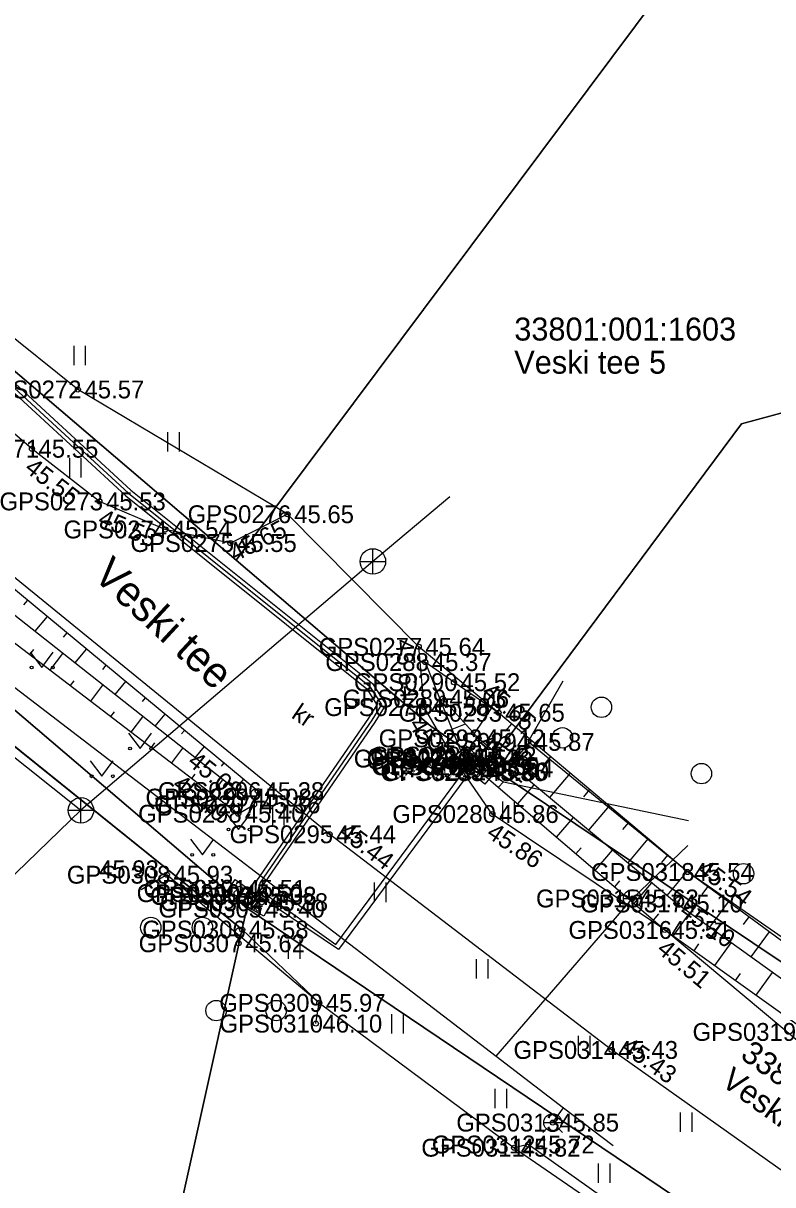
# Model space of a CAD drawing. Extents: x 551623 to 559850, y 6561220 to 6567135.
# Drawn here: x 557267.6 to 557297, y 6565452.02 to 6565497.58 of the extents above; entities that cross this region are included whole.
import ezdxf

# ---------------------------------------------------------------- set-up
doc = ezdxf.new("R2010")
doc.units = 0
for name, color, linetype in [('AED', 7, 'Continuous'), ('ELRAJATISMP', 7, 'Continuous'), ('HALJASTUS', 7, 'Continuous'), ('KKAEV', 7, 'Continuous'), ('KORGUS-EH2000', 7, 'Continuous'), ('KTRASS', 7, 'Continuous'), ('MOOTKORG-EH2000', 7, 'Continuous'), ('MOOTMPUNKT', 7, 'Continuous'), ('MOOTNR', 7, 'Continuous'), ('MOOTPIIR', 7, 'Continuous'), ('MPKAABEL', 7, 'Continuous'), ('PIIR', 7, 'Continuous'), ('PIIRIMLEITUD', 7, 'Continuous'), ('RELJEEF', 7, 'Continuous'), ('TEE', 7, 'Continuous'), ('VKAEV', 7, 'Continuous'), ('VTRASS', 7, 'Continuous')]:
    doc.layers.add(name, color=color, linetype=linetype)

msp = doc.modelspace()

# ---------------------------------------------------------------- linework, layer by layer
at = {"layer": 'AED'}
msp.add_lwpolyline([(557276.051, 6565461.488), (557276.192, 6565462.024), (557259.408, 6565475.535), (557248.331, 6565484.432)], dxfattribs=at)
at = {"layer": 'ELRAJATISMP'}
for p, q in [((557284.891, 6565468.506), (557285.289, 6565468.952)), ((557285.094, 6565468.326), (557285.491, 6565468.771)), ((557285.14, 6565468.183), (557285.514, 6565468.648)), ((557285.352, 6565468.013), (557285.726, 6565468.478)), ((557276.298, 6565463.72), (557275.954, 6565463.232)), ((557276.52, 6565463.564), (557276.176, 6565463.076)), ((557276.696, 6565463.428), (557276.401, 6565462.909)), ((557276.932, 6565463.294), (557276.637, 6565462.775))]:
    msp.add_line(p, q, dxfattribs=at)
for points in [[(557285.438, 6565468.018), (557284.547, 6565468.814), (557284.944, 6565469.259), (557285.836, 6565468.464)], [(557285.711, 6565467.723), (557284.78, 6565468.472), (557285.155, 6565468.937), (557286.085, 6565468.188)], [(557275.92, 6565463.986), (557276.897, 6565463.299), (557276.554, 6565462.811), (557275.577, 6565463.497)], [(557276.295, 6565463.656), (557277.333, 6565463.066), (557277.038, 6565462.547), (557276, 6565463.137)]]:
    msp.add_lwpolyline(points, close=True, dxfattribs=at)
at = {"layer": 'HALJASTUS'}
for p, q in [((557269.584, 6565484.92), (557269.584, 6565484.159)), ((557270.039, 6565484.92), (557270.039, 6565484.159)), ((557273.263, 6565481.535), (557273.263, 6565480.774)), ((557273.718, 6565481.535), (557273.718, 6565480.774)), ((557269.415, 6565480.521), (557269.415, 6565479.76)), ((557269.87, 6565480.521), (557269.87, 6565479.76)), ((557267.871, 6565472.912), (557268.334, 6565472.305)), ((557268.334, 6565472.305), (557268.78, 6565472.912)), ((557271.73, 6565469.733), (557272.194, 6565469.127)), ((557272.194, 6565469.127), (557272.639, 6565469.733)), ((557270.225, 6565468.644), (557270.689, 6565468.037)), ((557270.689, 6565468.037), (557271.134, 6565468.644)), ((557277.376, 6565466.87), (557277.376, 6565466.109)), ((557277.831, 6565466.87), (557277.831, 6565466.109)), ((557286.398, 6565467.054), (557286.398, 6565466.293)), ((557286.853, 6565467.054), (557286.853, 6565466.293)), ((557275.59, 6565466.555), (557276.053, 6565465.948)), ((557276.053, 6565465.948), (557276.499, 6565466.555)), ((557274.167, 6565465.567), (557274.63, 6565464.96)), ((557274.63, 6565464.96), (557275.076, 6565465.567)), ((557281.373, 6565463.866), (557281.373, 6565463.105)), ((557281.828, 6565463.866), (557281.828, 6565463.105)), ((557278.001, 6565461.636), (557278.001, 6565460.875)), ((557278.456, 6565461.636), (557278.456, 6565460.875)), ((557285.37, 6565460.863), (557285.37, 6565460.102)), ((557285.825, 6565460.863), (557285.825, 6565460.102)), ((557282.054, 6565458.708), (557282.054, 6565457.947)), ((557282.509, 6565458.708), (557282.509, 6565457.947)), ((557289.368, 6565457.859), (557289.368, 6565457.098)), ((557289.823, 6565457.859), (557289.823, 6565457.098)), ((557286.106, 6565455.78), (557286.106, 6565455.018)), ((557286.561, 6565455.78), (557286.561, 6565455.018)), ((557293.365, 6565454.856), (557293.365, 6565454.095)), ((557293.82, 6565454.856), (557293.82, 6565454.095)), ((557290.159, 6565452.851), (557290.159, 6565452.09)), ((557290.614, 6565452.851), (557290.614, 6565452.09))]:
    msp.add_line(p, q, dxfattribs=at)
for points in [[(557293.651, 6565464.284), (557287.41, 6565469.387), (557288.785, 6565471.778)], [(557279.081, 6565458.336), (557279.213, 6565459.151), (557273.235, 6565464.177), (557272.233, 6565463.578)], [(557305.522, 6565439.306), (557305.225, 6565440.839), (557299.862, 6565444.746), (557287.411, 6565453.594), (557286.856, 6565453.469)]]:
    msp.add_lwpolyline(points, dxfattribs=at)
for centre, radius in [((557267.933, 6565472.305), 0.055), ((557268.762, 6565472.305), 0.055), ((557290.28, 6565470.745), 0.4), ((557288.752, 6565469.547), 0.4), ((557271.793, 6565469.127), 0.055), ((557272.621, 6565469.127), 0.055), ((557294.203, 6565468.142), 0.4), ((557270.288, 6565468.037), 0.055), ((557271.117, 6565468.037), 0.055), ((557275.652, 6565465.948), 0.055), ((557276.481, 6565465.948), 0.055), ((557274.229, 6565464.96), 0.055), ((557275.058, 6565464.96), 0.055), ((557295.855, 6565464.217), 0.4), ((557272.607, 6565462.109), 0.4), ((557274.63, 6565462.109), 0.4), ((557275.167, 6565458.845), 0.4), ((557277.521, 6565458.845), 0.4)]:
    msp.add_circle(centre, radius, dxfattribs=at)
at = {"layer": 'KKAEV'}
for p, q in [((557281.318, 6565475.964), (557281.318, 6565476.964)), ((557280.818, 6565476.464), (557281.818, 6565476.464)), ((557269.867, 6565466.203), (557269.867, 6565467.203)), ((557269.367, 6565466.703), (557270.367, 6565466.703))]:
    msp.add_line(p, q, dxfattribs=at)
for centre in [(557281.318, 6565476.464), (557269.867, 6565466.703)]:
    msp.add_circle(centre, 0.5, dxfattribs=at)
at = {"layer": 'KORGUS-EH2000'}
for centre in [(557269.748, 6565483.211), (557267.946, 6565480.886), (557270.593, 6565478.82), (557277.973, 6565478.317), (557283.114, 6565473.118), (557283.329, 6565470.751), (557286.242, 6565470.531), (557285.465, 6565469.526), (557276.319, 6565467.201), (557276.033, 6565466.571), (557286.002, 6565466.558), (557279.618, 6565465.762), (557293.651, 6565464.284), (557273.235, 6565464.177), (557293.224, 6565463.048), (557276.192, 6565462.024), (557292.767, 6565462.011), (557279.213, 6565459.151), (557290.682, 6565457.303), (557287.411, 6565453.594)]:
    msp.add_circle(centre, 0.1, dxfattribs=at)
at = {"layer": 'KTRASS'}
for points in [[(557205.717, 6565533.399), (557204.433, 6565532.424), (557219.788, 6565515.834), (557233.748, 6565500.018), (557248.476, 6565483.759), (557269.867, 6565466.703)], [(557284.334, 6565478.994), (557281.318, 6565476.464), (557269.867, 6565466.703), (557266.466, 6565463.43)]]:
    msp.add_lwpolyline(points, dxfattribs=at)
at = {"layer": 'MOOTMPUNKT'}
for centre in [(557269.748, 6565483.211), (557267.946, 6565480.886), (557270.593, 6565478.82), (557277.973, 6565478.317), (557273.177, 6565477.72), (557275.729, 6565477.187), (557283.114, 6565473.118), (557283.371, 6565472.518), (557284.495, 6565471.728), (557283.329, 6565470.751), (557284.054, 6565471.086), (557286.242, 6565470.531), (557285.465, 6565469.526), (557287.41, 6565469.387), (557285.135, 6565468.847), (557284.488, 6565468.733), (557284.864, 6565468.791), (557284.991, 6565468.66), (557285.244, 6565468.434), (557285.247, 6565468.43), (557285.533, 6565468.201), (557285.622, 6565468.226), (557285.789, 6565468.351), (557276.806, 6565467.457), (557276.319, 6565467.201), (557276.033, 6565466.571), (557276.657, 6565466.936), (557286.002, 6565466.558), (557279.618, 6565465.762), (557293.651, 6565464.284), (557273.235, 6565464.177), (557275.971, 6565463.454), (557276.1, 6565463.625), (557276.503, 6565463.357), (557276.503, 6565463.342), (557276.957, 6565463.099), (557291.495, 6565463.245), (557293.224, 6565463.048), (557276.83, 6565462.846), (557276.192, 6565462.024), (557292.767, 6565462.011), (557276.051, 6565461.488), (557279.213, 6565459.151), (557279.081, 6565458.336), (557290.682, 6565457.303), (557288.369, 6565454.454), (557286.856, 6565453.469), (557287.411, 6565453.594)]:
    msp.add_circle(centre, 0.1, dxfattribs=at)
at = {"layer": 'MOOTPIIR'}
msp.add_lwpolyline([(557235.4, 6565497.994), (557248.331, 6565484.432), (557276.192, 6565462.024), (557279.213, 6565459.151), (557286.856, 6565453.469), (557305.225, 6565440.839), (557322.658, 6565430.028), (557326.488, 6565428.079), (557330.051, 6565434.091), (557331.88, 6565436.849), (557333.867, 6565439.899), (557329.025, 6565443.057), (557326.821, 6565445.543), (557320.441, 6565449.065), (557314.821, 6565449.606), (557293.651, 6565464.284), (557286.242, 6565470.531), (557283.114, 6565473.118), (557277.973, 6565478.317), (557269.748, 6565483.211), (557260.359, 6565490.738), (557251.832, 6565498.956)], dxfattribs=at)
at = {"layer": 'MPKAABEL'}
for points in [[(557210.445, 6565552.298), (557211.028, 6565551.431), (557211.544, 6565551.057), (557219.265, 6565539.734), (557222.376, 6565533.74), (557224.928, 6565528.719), (557234.058, 6565517.045), (557241.014, 6565507.702), (557243.744, 6565503.995), (557257.063, 6565492.859), (557271.829, 6565479.261), (557281.302, 6565471.674), (557281.826, 6565470.849), (557281.4, 6565470.157), (557277.041, 6565463.822), (557276.667, 6565463.102)], [(557210.324, 6565552.209), (557210.919, 6565551.325), (557211.435, 6565550.951), (557219.136, 6565539.657), (557222.243, 6565533.672), (557224.801, 6565528.638), (557233.939, 6565516.954), (557240.894, 6565507.613), (557243.634, 6565503.891), (557245.803, 6565502.047), (557246.442, 6565501.845), (557246.892, 6565501.18), (557256.964, 6565492.747), (557271.731, 6565479.147), (557281.188, 6565471.572), (557281.649, 6565470.848), (557281.274, 6565470.239), (557276.896, 6565463.876), (557276.667, 6565463.102)], [(557198.247, 6565444.937), (557198.026, 6565445.211), (557200.646, 6565457.974), (557202.187, 6565465.558), (557206.707, 6565485.587), (557208.094, 6565491.333), (557212.527, 6565511.307), (557212.975, 6565512.207), (557214.075, 6565512.831), (557223.402, 6565514.946), (557231.912, 6565517.512), (557233.82, 6565516.863), (557240.773, 6565507.524), (557243.524, 6565503.788), (557256.865, 6565492.634), (557271.634, 6565479.033), (557281.075, 6565471.471), (557281.472, 6565470.847), (557281.148, 6565470.321), (557276.757, 6565463.94), (557276.667, 6565463.102)], [(557285.191, 6565468.639), (557285.191, 6565468.289), (557279.97, 6565461.243), (557276.922, 6565463.301), (557276.667, 6565463.102)], [(557276.859, 6565463.406), (557276.969, 6565463.5), (557279.859, 6565461.441), (557282.961, 6565465.621), (557285.191, 6565468.639)], [(557285.191, 6565468.639), (557286.437, 6565467.827), (557293.696, 6565466.299)]]:
    msp.add_lwpolyline(points, dxfattribs=at)
at = {"layer": 'PIIR'}
msp.add_lwpolyline([(557498.03, 6565426.14), (557389.03, 6565409.01), (557372.57, 6565412.69), (557325.05, 6565430.04), (557331.72, 6565439.99), (557321.79, 6565446.66), (557319.26, 6565446.05), (557285.82, 6565468.48), (557295.78, 6565481.86), (557327.33, 6565490.41), (557359.45, 6565533.37), (557349.71, 6565540.66), (557378.31, 6565575.78), (557394.54, 6565617.96), (557395.04, 6565619.26), (557395.26, 6565619.05), (557411.61, 6565607.41), (557428.31, 6565598.54)], dxfattribs=at)
for points in [[(557275.95, 6565476.52), (557246.92, 6565501.3), (557277.21, 6565560.2), (557316.44, 6565530.71)], [(557283.59, 6565470.01), (557275.95, 6565476.52), (557316.44, 6565530.71), (557333.13, 6565553.06), (557349.71, 6565540.66), (557359.45, 6565533.37), (557327.33, 6565490.41), (557295.78, 6565481.86), (557285.82, 6565468.48)], [(557224.65, 6565513.73), (557217.51, 6565539.84), (557220.72, 6565535.64), (557246.92, 6565501.3), (557275.95, 6565476.52), (557283.59, 6565470.01), (557285.82, 6565468.48), (557319.26, 6565446.05), (557321.79, 6565446.66), (557331.72, 6565439.99), (557325.05, 6565430.04), (557276.37, 6565462.87), (557239.51, 6565494.32)], [(557212.93, 6565510.39), (557224.65, 6565513.73), (557239.51, 6565494.32), (557276.37, 6565462.87), (557268.92, 6565429.26), (557198.56, 6565444.83)], [(557276.37, 6565462.87), (557325.05, 6565430.04), (557372.57, 6565412.69), (557389.03, 6565409.01), (557260.08, 6565388.65), (557268.92, 6565429.26)]]:
    msp.add_lwpolyline(points, close=True, dxfattribs=at)
at = {"layer": 'PIIRIMLEITUD'}
msp.add_circle((557285.789, 6565468.351), 0.285, dxfattribs=at)
at = {"layer": 'RELJEEF'}
for p, q in [((557267.768, 6565474.943), (557267.62, 6565474.763)), ((557268.539, 6565474.305), (557268.058, 6565473.725)), ((557269.309, 6565473.667), (557269.169, 6565473.498)), ((557270.079, 6565473.029), (557269.628, 6565472.485)), ((557267.866, 6565472.81), (557268.018, 6565473.01)), ((557268.661, 6565472.203), (557269.159, 6565472.856)), ((557270.849, 6565472.391), (557270.718, 6565472.233)), ((557269.455, 6565471.596), (557269.602, 6565471.788)), ((557271.619, 6565471.753), (557271.198, 6565471.245)), ((557270.25, 6565470.989), (557270.729, 6565471.616)), ((557285.147, 6565471.282), (557284.982, 6565471.042)), ((557272.389, 6565471.115), (557272.267, 6565470.968)), ((557284.054, 6565470.813), (557284.108, 6565470.835)), ((557271.044, 6565470.382), (557271.185, 6565470.566)), ((557271.839, 6565469.775), (557272.298, 6565470.376)), ((557273.159, 6565470.477), (557272.768, 6565470.005)), ((557285.972, 6565470.717), (557285.289, 6565469.72)), ((557273.929, 6565469.839), (557273.817, 6565469.703)), ((557284.426, 6565469.885), (557284.95, 6565470.095)), ((557286.756, 6565470.098), (557286.511, 6565469.808)), ((557287.52, 6565469.454), (557286.707, 6565468.489)), ((557272.634, 6565469.168), (557272.769, 6565469.344)), ((557273.428, 6565468.561), (557273.868, 6565469.136)), ((557274.7, 6565469.202), (557274.338, 6565468.765)), ((557284.797, 6565468.957), (557285.071, 6565469.066)), ((557285.487, 6565468.256), (557286.113, 6565468.985)), ((557275.47, 6565468.564), (557275.366, 6565468.438)), ((557288.285, 6565468.809), (557288.042, 6565468.521)), ((557274.223, 6565467.953), (557274.352, 6565468.122)), ((557289.049, 6565468.164), (557288.242, 6565467.207)), ((557275.018, 6565467.346), (557275.438, 6565467.896)), ((557276.24, 6565467.926), (557275.908, 6565467.525)), ((557286.246, 6565467.605), (557286.437, 6565467.827)), ((557287.005, 6565466.954), (557287.648, 6565467.703)), ((557276.733, 6565467.202), (557276.537, 6565467.258)), ((557289.814, 6565467.52), (557289.573, 6565467.234)), ((557275.812, 6565466.739), (557275.935, 6565466.9)), ((557290.578, 6565466.875), (557289.778, 6565465.925)), ((557287.764, 6565466.303), (557287.96, 6565466.531)), ((557288.523, 6565465.652), (557289.184, 6565466.421)), ((557291.343, 6565466.23), (557291.104, 6565465.947)), ((557292.107, 6565465.586), (557291.313, 6565464.644)), ((557289.282, 6565465), (557289.483, 6565465.234)), ((557290.041, 6565464.349), (557290.719, 6565465.14)), ((557292.872, 6565464.941), (557292.635, 6565464.66)), ((557290.8, 6565463.698), (557291.006, 6565463.938)), ((557293.636, 6565464.297), (557292.849, 6565463.362)), ((557291.559, 6565463.047), (557292.255, 6565463.858)), ((557294.442, 6565463.705), (557294.222, 6565463.404)), ((557295.249, 6565463.114), (557294.52, 6565462.118)), ((557292.318, 6565462.396), (557292.529, 6565462.642)), ((557293.1, 6565461.773), (557293.744, 6565462.676)), ((557296.056, 6565462.523), (557295.839, 6565462.227)), ((557296.863, 6565461.932), (557296.145, 6565460.952)), ((557293.913, 6565461.192), (557294.106, 6565461.462)), ((557294.727, 6565460.611), (557295.368, 6565461.51)), ((557295.541, 6565460.03), (557295.733, 6565460.299)), ((557296.355, 6565459.449), (557296.993, 6565460.343))]:
    msp.add_line(p, q, dxfattribs=at)
for points in [[(557276.033, 6565466.571), (557276.657, 6565466.936), (557276.806, 6565467.457), (557264.688, 6565477.494), (557254.907, 6565485.527), (557254.319, 6565485.336), (557254.263, 6565484.696), (557263.358, 6565476.254), (557276.033, 6565466.571)], [(557276.319, 6565467.201), (557264.104, 6565476.848), (557254.57, 6565485.097)], [(557320.326, 6565443.68), (557320.057, 6565444.832), (557306.133, 6565455.143), (557293.651, 6565464.284), (557286.242, 6565470.531), (557284.495, 6565471.728), (557283.371, 6565472.518), (557284.864, 6565468.791), (557292.767, 6565462.011), (557305.099, 6565453.207), (557318.119, 6565443.534)], [(557319.032, 6565444.306), (557305.28, 6565454.396), (557293.224, 6565463.048), (557285.465, 6565469.526), (557284.054, 6565471.086)]]:
    msp.add_lwpolyline(points, dxfattribs=at)
at = {"layer": 'TEE'}
for points in [[(557277.973, 6565478.317), (557275.729, 6565477.187), (557273.177, 6565477.72), (557270.593, 6565478.82), (557267.946, 6565480.886), (557258.346, 6565489.175), (557251.641, 6565495.454), (557242.71, 6565504.019), (557237.034, 6565510.11), (557235.563, 6565512.631), (557231.765, 6565516.646), (557229.333, 6565520.693), (557226.494, 6565523.368), (557223.71, 6565524.901), (557220.093, 6565527.969)], [(557329.025, 6565443.057), (557327.203, 6565441.304), (557326.835, 6565439.95), (557325.618, 6565438.628), (557325.806, 6565436.993), (557328.765, 6565434.971), (557328.989, 6565433.618), (557326.51, 6565429.908), (557317.485, 6565435.512), (557314.929, 6565437.932), (557302.008, 6565449.265), (557290.682, 6565457.303), (557279.618, 6565465.762), (557264.844, 6565477.795), (557254.442, 6565486.221), (557252.789, 6565485.933), (557249.208, 6565485.447), (557248.327, 6565484.678), (557247.548, 6565483.986)], [(557326.821, 6565445.543), (557325.152, 6565444.673), (557322.442, 6565444.005), (557320.326, 6565443.68), (557319.557, 6565443.246), (557318.119, 6565443.534), (557315.5, 6565444.366), (557304.337, 6565452.344), (557292.767, 6565462.011), (557286.002, 6565466.558), (557284.488, 6565468.733), (557283.329, 6565470.751), (557283.114, 6565473.118)]]:
    msp.add_lwpolyline(points, dxfattribs=at)
at = {"layer": 'VKAEV'}
for p, q in [((557291.247, 6565462.998), (557291.107, 6565462.858)), ((557291.145, 6565463.245), (557291.845, 6565463.245)), ((557291.742, 6565462.998), (557291.882, 6565462.858)), ((557288.019, 6565454.454), (557288.719, 6565454.454)), ((557288.121, 6565454.206), (557287.981, 6565454.067)), ((557288.616, 6565454.206), (557288.756, 6565454.067))]:
    msp.add_line(p, q, dxfattribs=at)
for centre in [(557291.495, 6565463.245), (557288.369, 6565454.454)]:
    msp.add_circle(centre, 0.35, dxfattribs=at)
at = {"layer": 'VTRASS'}
msp.add_line((557288.369, 6565454.454), (557288.792, 6565455.035), dxfattribs=at)
for points in [[(557211.782, 6565529.485), (557223.052, 6565517.415), (557231.132, 6565505.445), (557248.937, 6565487.668), (557250.172, 6565486.435), (557266.642, 6565471.985), (557286.146, 6565457.059), (557288.792, 6565455.035), (557290.742, 6565453.555)], [(557286.146, 6565457.059), (557291.495, 6565463.245), (557293.669, 6565465.323)]]:
    msp.add_lwpolyline(points, dxfattribs=at)

# ---------------------------------------------------------------- texts
at = {"layer": 'KORGUS-EH2000'}
for s, p in [(' 45.57', (557269.748, 6565482.861)), (' 45.93', (557270.321, 6565464.04)), (' 45.58', (557276.192, 6565461.674)), (' 45.97', (557279.213, 6565458.801)), (' 45.72', (557287.411, 6565453.244))]:
    msp.add_text(s, height=0.7, dxfattribs=at).set_placement(p)
for s, rotation, p in [(' 45.55', 322.0298, (557267.407, 6565480.196)), (' 45.53', 336.9375, (557270.25, 6565478.015)), (' 45.65', 26.7405, (557275.682, 6565476.327)), (' 45.64', 275.2091, (557282.176, 6565473.647)), (' 45.65', 319.8622, (557285.341, 6565471.426)), (' 45.58', 299.8723, (557282.571, 6565470.315)), (' 45.12', 320.1452, (557285.174, 6565469.407)), (' 45.08', 321.6968, (557273.801, 6565468.682)), (' 45.40', 323.0536, (557273.199, 6565467.765)), (' 45.44', 322.5982, (557279.724, 6565465.901)), (' 45.86', 326.0908, (557285.514, 6565465.832)), (' 45.54', 323.7804, (557293.755, 6565464.425)), (' 45.10', 324.3334, (557293.083, 6565462.784)), (' 45.51', 320.1218, (557292.206, 6565461.339)), (' 45.43', 324.6409, (557290.783, 6565457.445))]:
    msp.add_text(s, height=0.7, rotation=rotation, dxfattribs=at).set_placement(p)
at = {"layer": 'MOOTKORG-EH2000'}
for s, p in [(' 45.57', (557269.748, 6565482.861)), (' 45.55', (557267.946, 6565480.536)), (' 45.53', (557270.593, 6565478.47)), (' 45.65', (557277.973, 6565477.967)), (' 45.54', (557273.177, 6565477.37)), (' 45.55', (557275.729, 6565476.837)), (' 45.64', (557283.114, 6565472.768)), (' 45.37', (557283.371, 6565472.168)), (' 45.52', (557284.495, 6565471.378)), (' 45.06', (557284.054, 6565470.736)), (' 45.58', (557283.329, 6565470.401)), (' 45.65', (557286.242, 6565470.181)), (' 45.12', (557285.465, 6565469.176)), (' 45.87', (557287.41, 6565469.037)), (' 45.53', (557284.488, 6565468.383)), (' 45.48', (557284.864, 6565468.441)), (' 45.48', (557284.991, 6565468.31)), (' 45.42', (557285.135, 6565468.497)), (' 45.36', (557285.244, 6565468.084)), (' 45.35', (557285.247, 6565468.08)), (' 45.36', (557285.533, 6565467.851)), (' 45.80', (557285.622, 6565467.876)), (' 45.84', (557285.789, 6565468.001)), (' 45.08', (557276.319, 6565466.851)), (' 45.28', (557276.806, 6565467.107)), (' 45.36', (557276.657, 6565466.586)), (' 45.40', (557276.033, 6565466.221)), (' 45.86', (557286.002, 6565466.208)), (' 45.44', (557279.618, 6565465.412)), (' 45.93', (557273.235, 6565463.827)), (' 45.54', (557293.651, 6565463.934)), (' 45.51', (557276.1, 6565463.275)), (' 45.50', (557275.971, 6565463.104)), (' 45.38', (557276.503, 6565462.992)), (' 45.38', (557276.503, 6565463.007)), (' 45.38', (557276.957, 6565462.749)), (' 45.63', (557291.495, 6565462.895)), (' 45.40', (557276.83, 6565462.496)), (' 45.10', (557293.224, 6565462.698)), (' 45.58', (557276.192, 6565461.674)), (' 45.51', (557292.767, 6565461.661)), (' 45.62', (557276.051, 6565461.138)), (' 45.97', (557279.213, 6565458.801)), (' 46.10', (557279.081, 6565457.986)), (' 45.43', (557290.682, 6565456.953)), (' 45.85', (557288.369, 6565454.104)), (' 45.72', (557287.411, 6565453.244)), (' 45.82', (557286.856, 6565453.119))]:
    msp.add_text(s, height=0.7, dxfattribs=at).set_placement(p)
at = {"layer": 'MOOTNR'}
for s, p in [('GPS0272 ', (557265.829, 6565482.861)), ('GPS0271 ', (557264.166, 6565480.536)), ('GPS0273 ', (557266.673, 6565478.47)), ('GPS0276 ', (557274.053, 6565477.967)), ('GPS0274 ', (557269.187, 6565477.37)), ('GPS0275 ', (557271.81, 6565476.837)), ('GPS0277 ', (557279.194, 6565472.768)), ('GPS0288 ', (557279.451, 6565472.168)), ('GPS0290 ', (557280.575, 6565471.378)), ('GPS0289 ', (557280.135, 6565470.736)), ('GPS0278 ', (557279.41, 6565470.401)), ('GPS0293 ', (557282.322, 6565470.181)), ('GPS0292 ', (557281.545, 6565469.176)), ('GPS0294 ', (557283.421, 6565469.037)), ('GPS0279 ', (557280.568, 6565468.383)), ('GPS0286 ', (557281.071, 6565468.31)), ('GPS0291 ', (557281.084, 6565468.441)), ('GPS0287 ', (557281.215, 6565468.497)), ('GPS0284 ', (557281.254, 6565468.084)), ('GPS0285 ', (557281.328, 6565468.08)), ('GPS0283 ', (557281.613, 6565467.851)), ('GPS0282 ', (557281.702, 6565467.876)), ('GPS0281 ', (557282.01, 6565468.001)), ('GPS0299 ', (557272.399, 6565466.851)), ('GPS0296 ', (557272.886, 6565467.107)), ('GPS0297 ', (557272.737, 6565466.586)), ('GPS0298 ', (557272.113, 6565466.221)), ('GPS0280 ', (557282.082, 6565466.208)), ('GPS0295 ', (557275.698, 6565465.412)), ('GPS0308 ', (557269.315, 6565463.827)), ('GPS0318 ', (557289.872, 6565463.934)), ('GPS0301 ', (557272.32, 6565463.275)), ('GPS0300 ', (557272.052, 6565463.104)), ('GPS0302 ', (557272.583, 6565462.992)), ('GPS0303 ', (557272.584, 6565463.007)), ('GPS0304 ', (557272.967, 6565462.749)), ('GPS0315 ', (557287.715, 6565462.895)), ('GPS0305 ', (557272.91, 6565462.496)), ('GPS0317 ', (557289.445, 6565462.698)), ('GPS0306 ', (557272.272, 6565461.674)), ('GPS0316 ', (557288.987, 6565461.661)), ('GPS0307 ', (557272.132, 6565461.138)), ('GPS0309 ', (557275.293, 6565458.801)), ('GPS0310 ', (557275.301, 6565457.986)), ('GPS0319 ', (557293.854, 6565457.66)), ('GPS0314 ', (557286.832, 6565456.953)), ('GPS0313 ', (557284.589, 6565454.104)), ('GPS0312 ', (557283.631, 6565453.244)), ('GPS0311 ', (557283.217, 6565453.119))]:
    msp.add_text(s, height=0.7, dxfattribs=at).set_placement(p)
at = {"layer": 'PIIR'}
for s, p in [('33801:001:1603', (557286.863, 6565485.13)), ('Veski tee 5', (557286.863, 6565483.83))]:
    msp.add_text(s, height=0.9, dxfattribs=at).set_placement(p)
for s, p in [('33801:001:1605', (557295.684, 6565457.007)), ('Veski tee', (557294.924, 6565455.952))]:
    msp.add_text(s, height=0.9, rotation=324.2194, dxfattribs=at).set_placement(p)
at = {"layer": 'TEE'}
for s, height, rotation, p in [('Veski tee', 1.2, 317.1271, (557270.293, 6565475.856)), ('kr', 0.7, 325.8918, (557278.083, 6565470.358))]:
    msp.add_text(s, height=height, rotation=rotation, dxfattribs=at).set_placement(p)

doc.saveas('drawing.dxf')
